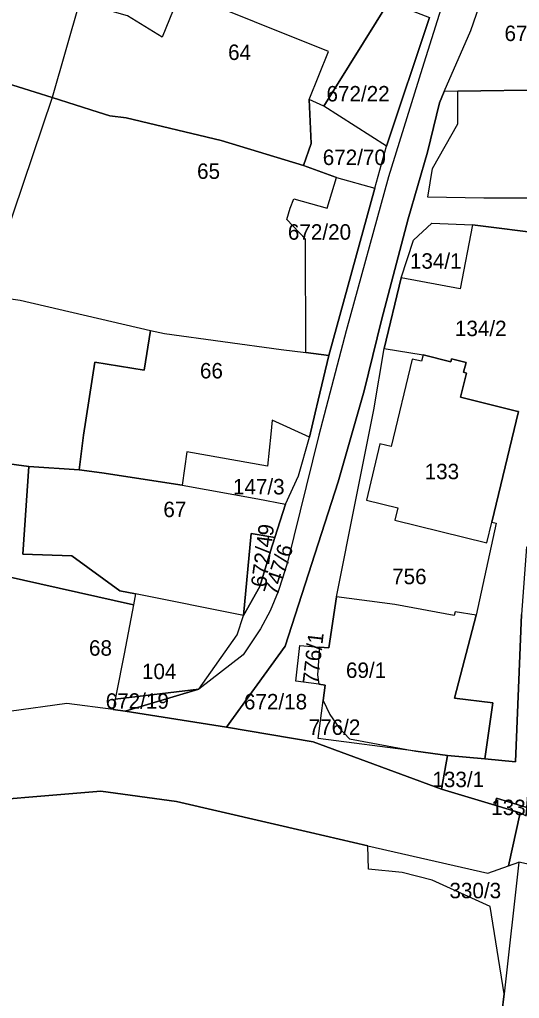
# Model space of a CAD drawing. Extents: x -629983 to -626385, y -1072828 to -1067897.
# Drawn here: x -627760.7 to -627663.6, y -1070855.3 to -1070665.2 of the extents above; entities that cross this region are included whole.
import ezdxf

# ---------------------------------------------------------------- set-up
doc = ezdxf.new("R2010")
doc.units = 0
for name, color, linetype in [('Parcela nároku', 7, 'Continuous'), ('Parcelní číslo', 7, 'Continuous'), ('Plocha PÚ', 7, 'Continuous'), ('Vnitřní obvod_šetřený', 7, 'Continuous')]:
    doc.layers.add(name, color=color, linetype=linetype)

msp = doc.modelspace()

# ---------------------------------------------------------------- linework, layer by layer
at = {"layer": 'Parcela nároku'}
for points in [[(-627772.16, -1070652.46), (-627763.86, -1070622.81), (-627709.63, -1070637.02), (-627713.35, -1070649.42), (-627714.22, -1070652.04), (-627688.97, -1070661.79), (-627701.56, -1070682.02), (-627704.43, -1070680.74), (-627700.66, -1070671.43), (-627729.41, -1070659.79), (-627732.99, -1070668.64), (-627739.76, -1070664.48), (-627749.05, -1070661.81), (-627754.38, -1070680.37), (-627764.27, -1070677.26), (-627764.08, -1070670.78), (-627775.97, -1070668.61)], [(-627660.41, -1070654.55), (-627651.93, -1070657.59), (-627646.07, -1070659.74), (-627643.55, -1070654.42), (-627641.41, -1070655.21), (-627637.37, -1070656.62), (-627633.82, -1070657.85), (-627634.57, -1070660.67), (-627638.43, -1070661.72), (-627638.48, -1070664.1), (-627643.72, -1070664.99), (-627648.34, -1070670.51), (-627649.88, -1070673.63), (-627649.95, -1070674.04), (-627650.67, -1070678.07), (-627657.63, -1070678.84), (-627675.56, -1070679.12), (-627678.18, -1070679.19), (-627673.05, -1070667.34), (-627668.64, -1070654.56), (-627665.13, -1070646.37), (-627658.61, -1070648.69)], [(-627704.07, -1070689.26), (-627704.43, -1070680.74), (-627700.66, -1070671.43), (-627729.41, -1070659.79), (-627732.99, -1070668.64), (-627739.76, -1070664.48), (-627749.05, -1070661.81), (-627754.38, -1070680.37), (-627745.41, -1070683.18), (-627743.14, -1070683.88), (-627739.98, -1070684.3), (-627721.56, -1070688.68), (-627705.54, -1070693.57)], [(-627701.56, -1070682.02), (-627688.97, -1070661.79), (-627681.09, -1070664.8), (-627689.42, -1070689.81)], [(-627785.05, -1070700.29), (-627779.57, -1070683.51), (-627775.97, -1070668.61), (-627764.08, -1070670.78), (-627764.27, -1070677.26), (-627754.38, -1070680.37), (-627761.93, -1070702.79), (-627767.39, -1070718.71), (-627785.58, -1070716.47)], [(-627680.46, -1070694.15), (-627675.55, -1070685.45), (-627675.56, -1070679.12), (-627657.63, -1070678.84), (-627650.67, -1070678.07), (-627655.63, -1070695.93), (-627662.03, -1070699.88), (-627670.52, -1070699.87), (-627681.4, -1070699.72)], [(-627705.54, -1070693.57), (-627721.56, -1070688.68), (-627739.98, -1070684.3), (-627743.14, -1070683.88), (-627745.41, -1070683.18), (-627754.38, -1070680.37), (-627761.93, -1070702.79), (-627767.39, -1070718.71), (-627760.6, -1070719.71), (-627735.24, -1070725.59), (-627732.58, -1070726.16), (-627709.89, -1070729.29), (-627705.08, -1070729.89), (-627705.14, -1070707.83), (-627708.76, -1070704.01), (-627708.14, -1070701.82), (-627707.4, -1070700.05), (-627700.95, -1070701.85), (-627699.15, -1070695.86)], [(-627704.07, -1070689.26), (-627705.54, -1070693.57), (-627699.15, -1070695.86), (-627691.65, -1070697.92), (-627689.42, -1070689.81), (-627701.56, -1070682.02), (-627704.43, -1070680.74)], [(-627700.95, -1070701.85), (-627699.15, -1070695.86), (-627691.65, -1070697.92), (-627700.65, -1070730.45), (-627705.08, -1070729.89), (-627705.14, -1070707.83), (-627708.76, -1070704.01), (-627708.14, -1070701.82), (-627707.4, -1070700.05)], [(-627680.63, -1070704.76), (-627672.69, -1070705.08), (-627675.07, -1070717.49), (-627686.57, -1070715.36), (-627684.16, -1070708.08)], [(-627785.58, -1070716.47), (-627767.39, -1070718.71), (-627760.6, -1070719.71), (-627735.24, -1070725.59), (-627736.49, -1070733.3), (-627746.07, -1070731.77), (-627748.26, -1070745.92), (-627749.15, -1070752.67), (-627758.88, -1070751.98), (-627782.41, -1070748.82)], [(-627748.26, -1070745.92), (-627746.07, -1070731.77), (-627736.49, -1070733.3), (-627735.24, -1070725.59), (-627732.58, -1070726.16), (-627709.89, -1070729.29), (-627705.08, -1070729.89), (-627700.65, -1070730.45), (-627702.7, -1070739.14), (-627703.27, -1070741.6), (-627704.4, -1070746.34), (-627711.64, -1070743.04), (-627711.91, -1070745.75), (-627712.51, -1070751.97), (-627728.23, -1070749.13), (-627729.12, -1070755.63), (-627744.72, -1070753.23), (-627749.15, -1070752.67)], [(-627669.9, -1070766.82), (-627668.94, -1070762.82), (-627668.1, -1070763), (-627672.01, -1070780.87), (-627676.05, -1070780.24), (-627676.26, -1070780.96), (-627687.82, -1070778.8), (-627699.12, -1070777.31), (-627695.39, -1070758.49), (-627691.87, -1070740.99), (-627689.85, -1070729.1), (-627682.29, -1070730.32), (-627682.64, -1070731.52), (-627684.45, -1070731.14), (-627688.5, -1070748.15), (-627690.71, -1070747.62), (-627693.31, -1070758.56), (-627687.21, -1070760.02), (-627687.79, -1070762.45)], [(-627690.71, -1070747.62), (-627693.31, -1070758.56), (-627687.21, -1070760.02), (-627687.79, -1070762.45), (-627669.9, -1070766.82), (-627668.94, -1070762.82), (-627663.77, -1070741.3), (-627664.14, -1070741.24), (-627675.05, -1070738.53), (-627673.88, -1070733.87), (-627674.42, -1070733.7), (-627673.93, -1070731.84), (-627676.79, -1070731.1), (-627676.91, -1070731.68), (-627682.29, -1070730.32), (-627682.64, -1070731.52), (-627684.45, -1070731.14), (-627688.5, -1070748.15)], [(-627711.64, -1070743.04), (-627711.91, -1070745.75), (-627712.51, -1070751.97), (-627728.23, -1070749.13), (-627729.12, -1070755.63), (-627714.39, -1070758.26), (-627709.01, -1070759.31), (-627706.49, -1070753.8), (-627704.4, -1070746.34)], [(-627760.07, -1070769.04), (-627750.54, -1070769.34), (-627741.2, -1070776.15), (-627738.16, -1070776.76), (-627738.56, -1070778.84), (-627763.69, -1070773.24), (-627763.46, -1070768.95), (-627779.92, -1070768.08), (-627782.41, -1070748.82), (-627758.88, -1070751.98)], [(-627729.12, -1070755.63), (-627714.39, -1070758.26), (-627709.01, -1070759.31), (-627711.1, -1070765.79), (-627715.73, -1070765.01), (-627717.22, -1070780.93), (-627738.16, -1070776.76), (-627741.2, -1070776.15), (-627750.54, -1070769.34), (-627760.07, -1070769.04), (-627758.88, -1070751.98), (-627749.15, -1070752.67), (-627744.72, -1070753.23)], [(-627717.22, -1070780.93), (-627715.73, -1070765.01), (-627711.1, -1070765.79), (-627711.97, -1070768.48), (-627714.04, -1070775.28)], [(-627763.69, -1070773.24), (-627738.56, -1070778.84), (-627740.4, -1070788.36), (-627741.92, -1070796.22), (-627742.11, -1070797.18), (-627742.52, -1070799.19), (-627751.54, -1070798.05), (-627774.01, -1070801.15), (-627777.82, -1070801.7), (-627778.05, -1070797.99), (-627779.41, -1070776.46), (-627779.92, -1070768.08), (-627763.46, -1070768.95)], [(-627677.53, -1070808.12), (-627678.73, -1070814.65), (-627668.39, -1070817.76), (-627668.04, -1070816.43), (-627662.15, -1070818.25), (-627661.17, -1070805.92), (-627660.97, -1070768.83), (-627662.2, -1070767.6), (-627663.16, -1070780.72), (-627664.36, -1070809.35), (-627670.29, -1070808.8)], [(-627741.92, -1070796.22), (-627742.11, -1070797.18), (-627725.86, -1070795.23), (-627718.43, -1070784.72), (-627717.22, -1070780.93), (-627738.16, -1070776.76), (-627738.56, -1070778.84), (-627740.4, -1070788.36)], [(-627699.12, -1070777.31), (-627700.59, -1070787.25), (-627702.41, -1070787.1), (-627702.83, -1070792.48), (-627702.59, -1070794.31), (-627701.34, -1070794.47), (-627701.72, -1070797.44), (-627700.42, -1070800.19), (-627698.69, -1070802.69), (-627696.57, -1070804.88), (-627683.71, -1070807.32), (-627677.53, -1070808.12), (-627670.29, -1070808.8), (-627668.77, -1070797.93), (-627676.22, -1070797.01), (-627672.01, -1070780.87), (-627676.05, -1070780.24), (-627676.26, -1070780.96), (-627687.82, -1070778.8)], [(-627706.25, -1070786.78), (-627702.41, -1070787.1), (-627702.83, -1070792.48), (-627702.59, -1070794.31), (-627707.06, -1070793.72)], [(-627742.11, -1070797.18), (-627742.52, -1070799.19), (-627740.17, -1070799.52), (-627725.86, -1070795.23)], [(-627701.72, -1070797.44), (-627700.42, -1070800.19), (-627698.69, -1070802.69), (-627696.57, -1070804.88), (-627683.71, -1070807.32), (-627702.67, -1070804.86)], [(-627776.03, -1070817.67), (-627781.03, -1070818.65), (-627781.59, -1070821.17), (-627788.59, -1070852.77), (-627793.29, -1070873.99), (-627796.08, -1070886.23), (-627759.08, -1070883.39), (-627733.04, -1070884.02), (-627695.86, -1070868.29), (-627684.37, -1070862.94), (-627673.34, -1070857.87), (-627667.02, -1070858.18), (-627666.57, -1070854.4), (-627669.26, -1070837.49), (-627680.55, -1070832.34), (-627686.39, -1070830.88), (-627692.88, -1070830.18), (-627693.06, -1070825.67), (-627704.19, -1070823.07), (-627730.21, -1070817.05), (-627744.9, -1070815.04)], [(-627668.04, -1070816.43), (-627668.39, -1070817.76), (-627663.44, -1070819.25), (-627662.28, -1070819.86), (-627662.15, -1070818.25)], [(-627669.72, -1070831), (-627665.7, -1070829.55), (-627663.7, -1070828.83), (-627666.57, -1070854.4), (-627669.26, -1070837.49), (-627680.55, -1070832.34), (-627686.39, -1070830.88), (-627692.88, -1070830.18), (-627693.06, -1070825.67)]]:
    msp.add_lwpolyline(points, close=True, dxfattribs=at)
for points in [[(-627675.15, -1070651.38), (-627682.5, -1070674.74), (-627689.02, -1070695.77), (-627697.25, -1070725.63), (-627702.58, -1070745.91), (-627708.68, -1070770.59), (-627709.54, -1070773.49), (-627710.49, -1070776.31), (-627712, -1070780.02), (-627713.9, -1070783.54), (-627717.26, -1070788.59), (-627725.86, -1070795.23), (-627740.17, -1070799.52), (-627720.51, -1070802.63), (-627709.13, -1070786.91), (-627698.8, -1070754.97), (-627693.78, -1070737.34), (-627690.4, -1070723.6), (-627685.18, -1070703.92), (-627681.42, -1070690.93), (-627679.14, -1070681.4), (-627678.18, -1070679.19), (-627673.05, -1070667.34), (-627668.64, -1070654.56)], [(-627675.15, -1070651.38), (-627682.5, -1070674.74), (-627689.02, -1070695.77), (-627697.25, -1070725.63), (-627702.58, -1070745.91), (-627708.68, -1070770.59), (-627709.54, -1070773.49), (-627710.49, -1070776.31), (-627712, -1070780.02), (-627713.9, -1070783.54), (-627717.26, -1070788.59), (-627725.86, -1070795.23), (-627718.43, -1070784.72), (-627717.22, -1070780.93), (-627714.04, -1070775.28), (-627711.97, -1070768.48), (-627711.1, -1070765.79), (-627709.01, -1070759.31), (-627706.49, -1070753.8), (-627704.4, -1070746.34), (-627703.27, -1070741.6), (-627702.7, -1070739.14), (-627700.65, -1070730.45), (-627691.65, -1070697.92), (-627689.42, -1070689.81), (-627681.09, -1070664.8)], [(-627662.03, -1070699.88), (-627670.52, -1070699.87), (-627681.4, -1070699.72), (-627680.46, -1070694.15), (-627675.55, -1070685.45), (-627675.56, -1070679.12), (-627678.18, -1070679.19), (-627679.14, -1070681.4), (-627681.42, -1070690.93), (-627685.18, -1070703.92), (-627690.4, -1070723.6), (-627693.78, -1070737.34), (-627698.8, -1070754.97), (-627709.13, -1070786.91), (-627720.51, -1070802.63), (-627703.67, -1070805.49), (-627678.73, -1070814.65), (-627677.53, -1070808.12), (-627683.71, -1070807.32), (-627702.67, -1070804.86), (-627701.72, -1070797.44), (-627701.34, -1070794.47), (-627702.59, -1070794.31), (-627707.06, -1070793.72), (-627706.25, -1070786.78), (-627702.41, -1070787.1), (-627700.59, -1070787.25), (-627699.12, -1070777.31), (-627695.39, -1070758.49), (-627691.87, -1070740.99), (-627689.85, -1070729.1), (-627686.57, -1070715.36), (-627684.16, -1070708.08), (-627680.63, -1070704.76), (-627672.69, -1070705.08), (-627658.27, -1070706.89)], [(-627658.27, -1070706.89), (-627672.69, -1070705.08), (-627675.07, -1070717.49), (-627686.57, -1070715.36), (-627689.85, -1070729.1), (-627682.29, -1070730.32), (-627676.91, -1070731.68), (-627676.79, -1070731.1), (-627673.93, -1070731.84), (-627674.42, -1070733.7), (-627673.88, -1070733.87), (-627675.05, -1070738.53), (-627664.14, -1070741.24), (-627663.77, -1070741.3), (-627668.94, -1070762.82), (-627668.1, -1070763), (-627672.01, -1070780.87), (-627676.22, -1070797.01), (-627668.77, -1070797.93), (-627670.29, -1070808.8), (-627664.36, -1070809.35), (-627663.16, -1070780.72)], [(-627776.03, -1070817.67), (-627744.9, -1070815.04), (-627730.21, -1070817.05), (-627704.19, -1070823.07), (-627693.06, -1070825.67), (-627669.72, -1070831), (-627665.7, -1070829.55), (-627663.44, -1070819.25), (-627668.39, -1070817.76), (-627678.73, -1070814.65), (-627703.67, -1070805.49), (-627720.51, -1070802.63), (-627740.17, -1070799.52), (-627742.52, -1070799.19), (-627751.54, -1070798.05), (-627774.01, -1070801.15)], [(-627663.44, -1070819.25), (-627665.7, -1070829.55), (-627663.7, -1070828.83), (-627666.57, -1070854.4), (-627667.02, -1070858.18), (-627668.65, -1070866.2), (-627663.91, -1070867.45), (-627660.19, -1070868.57)]]:
    msp.add_lwpolyline(points, dxfattribs=at)
at = {"layer": 'Plocha PÚ'}
msp.add_lwpolyline([(-627654.64, -1070830.85), (-627663.7, -1070828.83), (-627666.57, -1070854.4), (-627667.02, -1070858.18)], dxfattribs=at)
at = {"layer": 'Vnitřní obvod_šetřený'}
for p, q in [((-627663.7, -1070828.83), (-627666.57, -1070854.4)), ((-627654.64, -1070830.85), (-627663.7, -1070828.83)), ((-627666.57, -1070854.4), (-627667.02, -1070858.18))]:
    msp.add_line(p, q, dxfattribs=at)

# ---------------------------------------------------------------- texts
at = {"layer": 'Parcelní číslo'}
for s, p in [('672/16', (-627666.48, -1070669.38)), ('64', (-627720.19, -1070673.06)), ('672/22', (-627701.07, -1070681.11)), ('672/70', (-627701.8, -1070693.46)), ('65', (-627726.22, -1070696.15)), ('672/20', (-627708.57, -1070707.96)), ('134/1', (-627684.86, -1070713.59)), ('134/2', (-627676.12, -1070726.69)), ('66', (-627725.66, -1070734.9)), ('133', (-627682, -1070754.47)), ('147/3', (-627719.25, -1070757.43)), ('67', (-627732.77, -1070761.84)), ('756', (-627688.32, -1070774.87)), ('68', (-627747.22, -1070788.75)), ('104', (-627736.93, -1070793.3)), ('69/1', (-627697.29, -1070793.07)), ('672/19', (-627743.97, -1070799.05)), ('672/18', (-627717.11, -1070799.18)), ('776/2', (-627704.53, -1070804.13)), ('133/1', (-627680.49, -1070814.28)), ('133/3', (-627669.06, -1070819.71)), ('330/3', (-627677.18, -1070835.86))]:
    msp.add_text(s, height=3, dxfattribs=at).set_placement(p)
for s, rotation, p in [('672/49', 82.4735, (-627712.82, -1070775.58)), ('747/6', 72, (-627710.59, -1070777.26)), ('776/1', 83.3429, (-627702.76, -1070794.38))]:
    msp.add_text(s, height=3, rotation=rotation, dxfattribs=at).set_placement(p)

doc.saveas('drawing.dxf')
